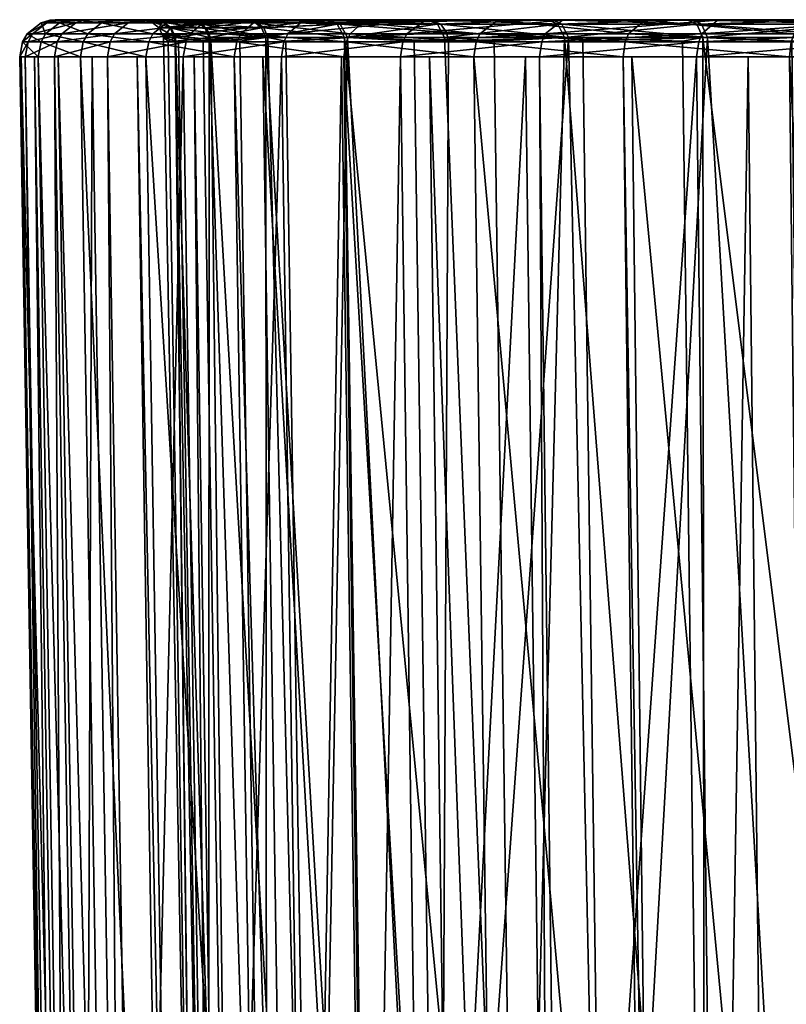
# Model space of a CAD drawing. Extents: x -0.15 to 0.15, y -0.114 to -0.001.
# Tile 643 of 656: x 0.045 to 0.056, y -0.014 to -0.001. Entities that reach past the tile are written whole.
import ezdxf

# ---------------------------------------------------------------- set-up
doc = ezdxf.new("R2010")
doc.units = 0
doc.layers.add('mesh', color=7, linetype='CONTINUOUS')

msp = doc.modelspace()

# ---------------------------------------------------------------- meshes
at = {"layer": 'mesh'}
mesh = msp.add_polyface(dxfattribs=at)
corners = [(0.045538, -0.000674, 0.033213), (0.045436, -0.000681, 0.03321), (0.045576, -0.000674, 0.032058), (0.045508, -0.000674, 0.034116), (0.045811, -0.000674, 0.038266), (0.046007, -0.000674, 0.039357), (0.045907, -0.000681, 0.039375), (0.045391, -0.000717, 0.036314), (0.04579, -0.000717, 0.039397), (0.045568, -0.000717, 0.030109), (0.045317, -0.000717, 0.033207), (0.046721, -0.000674, 0.032925), (0.045775, -0.000674, 0.030136), (0.046153, -0.000674, 0.02792), (0.045791, -0.000674, 0.02998), (0.046258, -0.000681, 0.027082), (0.04551, -0.000681, 0.036305), (0.045537, -0.000978, 0.039443), (0.045599, -0.00087, 0.039431), (0.046322, -0.00087, 0.042475), (0.045136, -0.000978, 0.036333), (0.045198, -0.00087, 0.036329), (0.045061, -0.000978, 0.033199), (0.045124, -0.00087, 0.033201), (0.045314, -0.000978, 0.030074), (0.045376, -0.00087, 0.030083), (0.045893, -0.000978, 0.026993), (0.045954, -0.00087, 0.027008), (0.046142, -0.000717, 0.027054), (0.046862, -0.000674, 0.037089), (0.04688, -0.000674, 0.030856), (0.046717, -0.000674, 0.034102)]
mesh.append_faces([[corners[k] for k in face] for face in [(0, 1, 2, 2), (3, 1, 0, 0), (4, 5, 6, 6), (7, 6, 8, 8), (9, 1, 10, 10), (2, 11, 0, 0), (12, 13, 14, 14), (15, 13, 12, 12), (2, 1, 12, 12), (3, 16, 1, 1), (16, 4, 6, 6), (17, 18, 19, 19), (20, 18, 17, 17), (20, 21, 18, 18), (22, 21, 20, 20), (22, 23, 21, 21), (24, 23, 22, 22), (24, 25, 23, 23), (26, 25, 24, 24), (26, 27, 25, 25), (21, 8, 18, 18), (21, 7, 8, 8), (23, 7, 21, 21), (23, 10, 7, 7), (25, 10, 23, 23), (25, 9, 10, 10), (27, 9, 25, 25), (27, 28, 9, 9), (7, 16, 6, 6), (10, 16, 7, 7), (10, 1, 16, 16), (9, 12, 1, 1), (28, 12, 9, 9), (28, 15, 12, 12), (29, 16, 3, 3), (29, 4, 16, 16), (14, 30, 12, 12), (0, 31, 3, 3)]])
mesh = msp.add_polyface(dxfattribs=at)
corners = [(0.045907, -0.000681, 0.039375), (0.046007, -0.000674, 0.039357), (0.046171, -0.000674, 0.04027), (0.047159, -0.000674, 0.039139), (0.045811, -0.000674, 0.038266), (0.045791, -0.000674, 0.02998), (0.046153, -0.000674, 0.02792), (0.04688, -0.000674, 0.030856), (0.04719, -0.000674, 0.028804), (0.047144, -0.000681, 0.024116), (0.046662, -0.000674, 0.025886), (0.046258, -0.000681, 0.027082), (0.046706, -0.000674, 0.042363), (0.046262, -0.000978, 0.042493), (0.046322, -0.00087, 0.042475), (0.04736, -0.00087, 0.045427), (0.045537, -0.000978, 0.039443), (0.04679, -0.000978, 0.023989), (0.045954, -0.00087, 0.027008), (0.045893, -0.000978, 0.026993), (0.046849, -0.00087, 0.024011), (0.045599, -0.00087, 0.039431), (0.046508, -0.000717, 0.042421), (0.04579, -0.000717, 0.039397), (0.046142, -0.000717, 0.027054), (0.047032, -0.000717, 0.024076), (0.046862, -0.000674, 0.037089), (0.047367, -0.000674, 0.040079), (0.045775, -0.000674, 0.030136), (0.046862, -0.000674, 0.031094), (0.046721, -0.000674, 0.032925), (0.047605, -0.000674, 0.041161), (0.045508, -0.000674, 0.034116), (0.046713, -0.000674, 0.034974), (0.046717, -0.000674, 0.034102), (0.045538, -0.000674, 0.033213), (0.045576, -0.000674, 0.032058), (0.047344, -0.000674, 0.028122), (0.047643, -0.000674, 0.026805), (0.046983, -0.000699, 0.037097), (0.046819, -0.000699, 0.034102), (0.046973, -0.000699, 0.031106), (0.046934, -0.000787, 0.034101)]
mesh.append_faces([[corners[k] for k in face] for face in [(0, 1, 2, 2), (3, 1, 4, 4), (5, 6, 7, 7), (6, 8, 7, 7), (9, 10, 11, 11), (0, 2, 12, 12), (13, 14, 15, 15), (16, 14, 13, 13), (17, 18, 19, 19), (17, 20, 18, 18), (21, 22, 14, 14), (21, 23, 22, 22), (20, 24, 18, 18), (20, 25, 24, 24), (23, 12, 22, 22), (23, 0, 12, 12), (25, 11, 24, 24), (25, 9, 11, 11), (3, 4, 26, 26), (27, 1, 3, 3), (27, 2, 1, 1), (28, 29, 30, 30), (28, 7, 29, 29), (31, 12, 2, 2), (32, 33, 26, 26), (32, 34, 33, 33), (35, 30, 34, 34), (36, 28, 30, 30), (11, 37, 6, 6), (10, 38, 11, 11), (26, 33, 34, 34), (34, 30, 29, 29), (8, 29, 7, 7), (34, 39, 26, 26), (34, 40, 39, 39), (29, 40, 34, 34), (29, 41, 40, 40), (41, 42, 40, 40)]])
mesh = msp.add_polyface(dxfattribs=at)
corners = [(0.04732, -0.000674, 0.044231), (0.047649, -0.000681, 0.045308), (0.046706, -0.000674, 0.042363), (0.046262, -0.000978, 0.042493), (0.04736, -0.00087, 0.045427), (0.047302, -0.000978, 0.04545), (0.047997, -0.000978, 0.021096), (0.046849, -0.00087, 0.024011), (0.04679, -0.000978, 0.023989), (0.048054, -0.00087, 0.021123), (0.046322, -0.00087, 0.042475), (0.047539, -0.000717, 0.045353), (0.046508, -0.000717, 0.042421), (0.047032, -0.000717, 0.024076), (0.048228, -0.000717, 0.021207), (0.047144, -0.000681, 0.024116), (0.047605, -0.000674, 0.041161), (0.046171, -0.000674, 0.04027), (0.047367, -0.000674, 0.040079), (0.048154, -0.000674, 0.042986), (0.047314, -0.000674, 0.023895), (0.048241, -0.000674, 0.024839), (0.046153, -0.000674, 0.02792), (0.047344, -0.000674, 0.028122), (0.04719, -0.000674, 0.028804), (0.046258, -0.000681, 0.027082), (0.047643, -0.000674, 0.026805), (0.046662, -0.000674, 0.025886), (0.047159, -0.000674, 0.039139), (0.046862, -0.000674, 0.037089), (0.046862, -0.000674, 0.031094), (0.046994, -0.000919, 0.034101), (0.047055, -0.000969, 0.035125), (0.047157, -0.000919, 0.037078), (0.046983, -0.000699, 0.037097), (0.046973, -0.000699, 0.031106), (0.047445, -0.000699, 0.028143), (0.047527, -0.000736, 0.040044), (0.047098, -0.000787, 0.037084), (0.046819, -0.000699, 0.034102), (0.046934, -0.000787, 0.034101), (0.047088, -0.000787, 0.031118), (0.047558, -0.000787, 0.028168), (0.047615, -0.000849, 0.040025), (0.047617, -0.000919, 0.02818), (0.047641, -0.000969, 0.040019), (0.047152, -0.000969, 0.031125)]
mesh.append_faces([[corners[k] for k in face] for face in [(0, 1, 2, 2), (3, 4, 5, 5), (6, 7, 8, 8), (6, 9, 7, 7), (10, 11, 4, 4), (10, 12, 11, 11), (9, 13, 7, 7), (12, 1, 11, 11), (12, 2, 1, 1), (14, 15, 13, 13), (16, 17, 18, 18), (19, 0, 2, 2), (20, 21, 15, 15), (22, 23, 24, 24), (25, 26, 23, 23), (27, 15, 26, 26), (18, 28, 29, 29), (24, 23, 30, 30), (31, 32, 33, 33), (29, 34, 18, 18), (23, 35, 30, 30), (23, 36, 35, 35), (34, 37, 18, 18), (34, 38, 37, 37), (39, 38, 34, 34), (39, 40, 38, 38), (35, 41, 40, 40), (36, 41, 35, 35), (36, 42, 41, 41), (38, 43, 37, 37), (38, 33, 43, 43), (40, 33, 38, 38), (42, 44, 41, 41), (33, 45, 43, 43), (40, 31, 33, 33), (41, 31, 40, 40), (41, 46, 31, 31), (44, 46, 41, 41)]])
mesh = msp.add_polyface(dxfattribs=at)
corners = [(0.047314, -0.000674, 0.023895), (0.048978, -0.000674, 0.022925), (0.048241, -0.000674, 0.024839), (0.048105, -0.000674, 0.021955), (0.04896, -0.000674, 0.04514), (0.04732, -0.000674, 0.044231), (0.048226, -0.000674, 0.043225), (0.047144, -0.000681, 0.024116), (0.048335, -0.000681, 0.021258), (0.048088, -0.000674, 0.046117), (0.048975, -0.000681, 0.048105), (0.047649, -0.000681, 0.045308), (0.047302, -0.000978, 0.04545), (0.0487, -0.00087, 0.048254), (0.048645, -0.000978, 0.048283), (0.04736, -0.00087, 0.045427), (0.049499, -0.000978, 0.018344), (0.048054, -0.00087, 0.021123), (0.047997, -0.000978, 0.021096), (0.04887, -0.000717, 0.048162), (0.047539, -0.000717, 0.045353), (0.048228, -0.000717, 0.021207), (0.047032, -0.000717, 0.024076), (0.049553, -0.00087, 0.018377), (0.048154, -0.000674, 0.042986), (0.046706, -0.000674, 0.042363), (0.047605, -0.000674, 0.041161), (0.048127, -0.000674, 0.025214), (0.047643, -0.000674, 0.026805), (0.049263, -0.000674, 0.045785), (0.047367, -0.000674, 0.040079), (0.047344, -0.000674, 0.028122), (0.048396, -0.000919, 0.025303), (0.048038, -0.000969, 0.026645), (0.047617, -0.000919, 0.02818), (0.048259, -0.000699, 0.04295), (0.047445, -0.000699, 0.028143), (0.04823, -0.000699, 0.025248), (0.049222, -0.000674, 0.022409), (0.047527, -0.000736, 0.040044), (0.048369, -0.000787, 0.042914), (0.047558, -0.000787, 0.028168), (0.048339, -0.000787, 0.025284), (0.048426, -0.000919, 0.042895), (0.047615, -0.000849, 0.040025), (0.047641, -0.000969, 0.040019)]
mesh.append_faces([[corners[k] for k in face] for face in [(0, 1, 2, 2), (3, 1, 0, 0), (4, 5, 6, 6), (3, 7, 8, 8), (0, 7, 3, 3), (9, 10, 11, 11), (12, 13, 14, 14), (12, 15, 13, 13), (16, 17, 18, 18), (15, 19, 13, 13), (15, 20, 19, 19), (17, 21, 22, 22), (23, 21, 17, 17), (20, 11, 10, 10), (21, 8, 7, 7), (24, 25, 26, 26), (6, 5, 24, 24), (7, 27, 28, 28), (7, 2, 27, 27), (4, 11, 5, 5), (29, 9, 11, 11), (8, 1, 3, 3), (24, 26, 30, 30), (28, 27, 31, 31), (32, 33, 34, 34), (30, 35, 24, 24), (27, 36, 31, 31), (27, 37, 36, 36), (38, 37, 27, 27), (30, 39, 35, 35), (39, 40, 35, 35), (37, 41, 36, 36), (37, 42, 41, 41), (39, 43, 40, 40), (39, 44, 43, 43), (42, 34, 41, 41), (42, 32, 34, 34), (44, 45, 43, 43)]])
mesh = msp.add_polyface(dxfattribs=at)
corners = [(0.049012, -0.000674, 0.047996), (0.048088, -0.000674, 0.046117), (0.049832, -0.000674, 0.046997), (0.049053, -0.000674, 0.020037), (0.048335, -0.000681, 0.021258), (0.049901, -0.000674, 0.018591), (0.048975, -0.000681, 0.048105), (0.048645, -0.000978, 0.048283), (0.0487, -0.00087, 0.048254), (0.050328, -0.00087, 0.050925), (0.049499, -0.000978, 0.018344), (0.049553, -0.00087, 0.018377), (0.048054, -0.00087, 0.021123), (0.051281, -0.000978, 0.015765), (0.050586, -0.000681, 0.050748), (0.04887, -0.000717, 0.048162), (0.049718, -0.000717, 0.018479), (0.048228, -0.000717, 0.021207), (0.047539, -0.000717, 0.045353), (0.049263, -0.000674, 0.045785), (0.047649, -0.000681, 0.045308), (0.04896, -0.000674, 0.04514), (0.049222, -0.000674, 0.022409), (0.048978, -0.000674, 0.022925), (0.049853, -0.000674, 0.021071), (0.050604, -0.000674, 0.019734), (0.050651, -0.000674, 0.048457), (0.050068, -0.000674, 0.049806), (0.048154, -0.000674, 0.042986), (0.048226, -0.000674, 0.043225), (0.048127, -0.000674, 0.025214), (0.048241, -0.000674, 0.024839), (0.048426, -0.000919, 0.042895), (0.048672, -0.000969, 0.043509), (0.049516, -0.000919, 0.04567), (0.048259, -0.000699, 0.04295), (0.049414, -0.000736, 0.045716), (0.049375, -0.000736, 0.022478), (0.04823, -0.000699, 0.025248), (0.048369, -0.000787, 0.042914), (0.048339, -0.000787, 0.025284), (0.048396, -0.000919, 0.025303), (0.049477, -0.000919, 0.022525), (0.05075, -0.000736, 0.01982)]
mesh.append_faces([[corners[k] for k in face] for face in [(0, 1, 2, 2), (3, 4, 5, 5), (0, 6, 1, 1), (7, 8, 9, 9), (10, 11, 12, 12), (13, 11, 10, 10), (8, 14, 9, 9), (8, 15, 14, 14), (11, 16, 17, 17), (15, 6, 14, 14), (18, 6, 15, 15), (16, 4, 17, 17), (16, 5, 4, 4), (19, 20, 21, 21), (2, 1, 19, 19), (4, 22, 23, 23), (3, 22, 4, 4), (3, 24, 22, 22), (3, 25, 24, 24), (5, 25, 3, 3), (6, 26, 27, 27), (0, 2, 6, 6), (21, 28, 19, 19), (29, 28, 21, 21), (30, 23, 22, 22), (30, 31, 23, 23), (32, 33, 34, 34), (28, 35, 19, 19), (35, 36, 19, 19), (22, 37, 38, 38), (25, 37, 22, 22), (35, 39, 36, 36), (37, 40, 38, 38), (39, 34, 36, 36), (39, 32, 34, 34), (37, 41, 40, 40), (37, 42, 41, 41), (43, 42, 37, 37)]])
mesh = msp.add_polyface(dxfattribs=at)
corners = [(0.050113, -0.000674, 0.018231), (0.051969, -0.000674, 0.017606), (0.050843, -0.000674, 0.019309), (0.05131, -0.000674, 0.016489), (0.049901, -0.000674, 0.018591), (0.051579, -0.000681, 0.015994), (0.048975, -0.000681, 0.048105), (0.050068, -0.000674, 0.049806), (0.050586, -0.000681, 0.050748), (0.051248, -0.000674, 0.051535), (0.052465, -0.000681, 0.053209), (0.050276, -0.000978, 0.05096), (0.050328, -0.00087, 0.050925), (0.052227, -0.00087, 0.053411), (0.051281, -0.000978, 0.015765), (0.051331, -0.00087, 0.015803), (0.049553, -0.00087, 0.018377), (0.049718, -0.000717, 0.018479), (0.050604, -0.000674, 0.019734), (0.052264, -0.000674, 0.017223), (0.051961, -0.000674, 0.050491), (0.050836, -0.000674, 0.048788), (0.050651, -0.000674, 0.048457), (0.049832, -0.000674, 0.046997), (0.052322, -0.000674, 0.050962), (0.049263, -0.000674, 0.045785), (0.049222, -0.000674, 0.022409), (0.049853, -0.000674, 0.021071), (0.050798, -0.000736, 0.04837), (0.052457, -0.000736, 0.050861), (0.049414, -0.000736, 0.045716), (0.05075, -0.000736, 0.01982), (0.049375, -0.000736, 0.022478), (0.052401, -0.000736, 0.017323), (0.050876, -0.000849, 0.048324), (0.052547, -0.000919, 0.050794), (0.049516, -0.000919, 0.04567), (0.050847, -0.000919, 0.019877), (0.049477, -0.000919, 0.022525), (0.052491, -0.000919, 0.01739), (0.050899, -0.000969, 0.04831)]
mesh.append_faces([[corners[k] for k in face] for face in [(0, 1, 2, 2), (3, 1, 0, 0), (4, 3, 0, 0), (5, 3, 4, 4), (6, 7, 8, 8), (8, 9, 10, 10), (11, 12, 13, 13), (14, 15, 16, 16), (12, 8, 10, 10), (15, 17, 16, 16), (15, 5, 17, 17), (5, 4, 17, 17), (4, 2, 18, 18), (0, 2, 4, 4), (5, 19, 3, 3), (8, 20, 9, 9), (8, 21, 20, 20), (7, 21, 8, 8), (7, 22, 21, 21), (6, 23, 22, 22), (22, 20, 21, 21), (24, 20, 22, 22), (23, 25, 22, 22), (26, 27, 18, 18), (18, 2, 19, 19), (22, 28, 29, 29), (25, 28, 22, 22), (25, 30, 28, 28), (18, 31, 32, 32), (19, 31, 18, 18), (19, 33, 31, 31), (28, 34, 35, 35), (30, 34, 28, 28), (30, 36, 34, 34), (31, 37, 38, 38), (33, 37, 31, 31), (33, 39, 37, 37), (36, 40, 34, 34)]])
mesh = msp.add_polyface(dxfattribs=at)
corners = [(0.053595, -0.000681, 0.013645), (0.052661, -0.000674, 0.0148), (0.051579, -0.000681, 0.015994), (0.052465, -0.000681, 0.053209), (0.051248, -0.000674, 0.051535), (0.052576, -0.000674, 0.053209), (0.054051, -0.000674, 0.054812), (0.054591, -0.000681, 0.05546), (0.052179, -0.000978, 0.053452), (0.052227, -0.00087, 0.053411), (0.054375, -0.00087, 0.055686), (0.053323, -0.000978, 0.013386), (0.051331, -0.00087, 0.015803), (0.051281, -0.000978, 0.015765), (0.053368, -0.00087, 0.013429), (0.050328, -0.00087, 0.050925), (0.05131, -0.000674, 0.016489), (0.052264, -0.000674, 0.017223), (0.051969, -0.000674, 0.017606), (0.053221, -0.000674, 0.015981), (0.054183, -0.000674, 0.014901), (0.054246, -0.000674, 0.053279), (0.053145, -0.000674, 0.052036), (0.052322, -0.000674, 0.050962), (0.051961, -0.000674, 0.050491), (0.050843, -0.000674, 0.019309), (0.054111, -0.000969, 0.015437), (0.052491, -0.000919, 0.01739), (0.05439, -0.000919, 0.015092), (0.051529, -0.000969, 0.018855), (0.050847, -0.000919, 0.019877), (0.052547, -0.000919, 0.050794), (0.052742, -0.000969, 0.05102), (0.054454, -0.000919, 0.053086), (0.054371, -0.000736, 0.053162), (0.052457, -0.000736, 0.050861), (0.050651, -0.000674, 0.048457), (0.052401, -0.000736, 0.017323), (0.054307, -0.000736, 0.015016), (0.050798, -0.000736, 0.04837), (0.050876, -0.000849, 0.048324), (0.050899, -0.000969, 0.04831)]
mesh.append_faces([[corners[k] for k in face] for face in [(0, 1, 2, 2), (3, 4, 5, 5), (6, 3, 5, 5), (6, 7, 3, 3), (8, 9, 10, 10), (11, 12, 13, 13), (11, 14, 12, 12), (9, 7, 10, 10), (9, 3, 7, 7), (15, 3, 9, 9), (14, 2, 12, 12), (14, 0, 2, 2), (16, 17, 18, 18), (2, 19, 17, 17), (1, 19, 2, 2), (1, 20, 19, 19), (0, 20, 1, 1), (5, 21, 6, 6), (5, 22, 21, 21), (5, 23, 22, 22), (4, 23, 5, 5), (4, 24, 23, 23), (21, 22, 23, 23), (17, 25, 18, 18), (19, 20, 17, 17), (26, 27, 28, 28), (29, 30, 27, 27), (31, 32, 33, 33), (23, 34, 21, 21), (23, 35, 34, 34), (36, 35, 23, 23), (20, 37, 17, 17), (20, 38, 37, 37), (35, 31, 33, 33), (39, 31, 35, 35), (38, 27, 37, 37), (38, 28, 27, 27), (40, 41, 31, 31)]])
mesh = msp.add_polyface(dxfattribs=at)
corners = [(0.054083, -0.000674, 0.013264), (0.056, -0.000674, 0.013078), (0.054533, -0.000674, 0.014508), (0.055665, -0.000674, 0.011786), (0.055845, -0.000681, 0.011519), (0.053595, -0.000681, 0.013645), (0.055576, -0.000674, 0.056245), (0.05694, -0.000681, 0.057476), (0.054591, -0.000681, 0.05546), (0.054332, -0.000978, 0.055731), (0.054375, -0.00087, 0.055686), (0.056749, -0.00087, 0.057723), (0.055602, -0.000978, 0.011233), (0.053368, -0.00087, 0.013429), (0.053323, -0.000978, 0.013386), (0.055643, -0.00087, 0.011281), (0.058094, -0.000978, 0.009331), (0.058129, -0.00087, 0.009382), (0.054183, -0.000674, 0.014901), (0.056335, -0.000674, 0.012796), (0.057339, -0.000674, 0.010436), (0.056409, -0.000674, 0.055373), (0.05595, -0.000674, 0.054984), (0.054505, -0.000674, 0.053572), (0.054051, -0.000674, 0.054812), (0.054246, -0.000674, 0.053279), (0.054454, -0.000919, 0.053086), (0.05561, -0.000969, 0.054201), (0.056593, -0.000919, 0.055162), (0.056519, -0.000736, 0.055246), (0.054371, -0.000736, 0.053162), (0.054307, -0.000736, 0.015016), (0.056448, -0.000736, 0.012924), (0.052457, -0.000736, 0.050861), (0.05439, -0.000919, 0.015092), (0.056522, -0.000919, 0.013008)]
mesh.append_faces([[corners[k] for k in face] for face in [(0, 1, 2, 2), (3, 1, 0, 0), (4, 0, 5, 5), (4, 3, 0, 0), (6, 7, 8, 8), (9, 10, 11, 11), (12, 13, 14, 14), (12, 15, 13, 13), (16, 15, 12, 12), (10, 7, 11, 11), (10, 8, 7, 7), (15, 5, 13, 13), (15, 4, 5, 5), (17, 4, 15, 15), (5, 2, 18, 18), (0, 2, 5, 5), (4, 1, 3, 3), (4, 19, 1, 1), (20, 19, 4, 4), (6, 21, 7, 7), (6, 22, 21, 21), (8, 22, 6, 6), (8, 23, 22, 22), (24, 23, 8, 8), (24, 25, 23, 23), (22, 25, 21, 21), (23, 25, 22, 22), (2, 19, 18, 18), (1, 19, 2, 2), (26, 27, 28, 28), (25, 29, 21, 21), (25, 30, 29, 29), (19, 31, 18, 18), (19, 32, 31, 31), (30, 28, 29, 29), (30, 26, 28, 28), (33, 26, 30, 30), (32, 34, 31, 31), (32, 35, 34, 34)]])
mesh = msp.add_polyface(dxfattribs=at)
corners = [(0.075, -0.025477, 0.034054), (0.047608, -0.025477, 0.030892), (0.048412, -0.025477, 0.026748), (0.055296, -0.027047, 0.056044), (0.056686, -0.001182, 0.057804), (0.056944, -0.027047, 0.057459), (0.054596, -0.027047, 0.055443), (0.055009, -0.001182, 0.056365), (0.052472, -0.027047, 0.053193), (0.054304, -0.001182, 0.05576), (0.05229, -0.027047, 0.052954), (0.052149, -0.001182, 0.053478), (0.050595, -0.027047, 0.050734), (0.051959, -0.001182, 0.05323), (0.049802, -0.027047, 0.049432), (0.050243, -0.001182, 0.050983), (0.048985, -0.027047, 0.048091), (0.049435, -0.001182, 0.049656), (0.047809, -0.027047, 0.045608), (0.048609, -0.001182, 0.048302), (0.047661, -0.027047, 0.045295), (0.047412, -0.001182, 0.045777), (0.046635, -0.027047, 0.042376), (0.047265, -0.001182, 0.045466), (0.046433, -0.027047, 0.041523), (0.046224, -0.001182, 0.042504), (0.045921, -0.027047, 0.039365), (0.046017, -0.001182, 0.041632), (0.045652, -0.027047, 0.037283), (0.045498, -0.001182, 0.03945), (0.045525, -0.027047, 0.036297), (0.045224, -0.001182, 0.03733), (0.045452, -0.027047, 0.033203), (0.045096, -0.001182, 0.036336), (0.045471, -0.027047, 0.032975), (0.045021, -0.001182, 0.033198), (0.045703, -0.027047, 0.030119), (0.04504, -0.001182, 0.03296), (0.045971, -0.027047, 0.028692), (0.045275, -0.001182, 0.030069), (0.046275, -0.027047, 0.027079), (0.045548, -0.001182, 0.028614), (0.047041, -0.027047, 0.024515), (0.045854, -0.001182, 0.026984), (0.047161, -0.027047, 0.024114), (0.046633, -0.001182, 0.024376), (0.048353, -0.027047, 0.021259), (0.046753, -0.001182, 0.023976), (0.048738, -0.027047, 0.020553), (0.047961, -0.001182, 0.021079), (0.049836, -0.027047, 0.018543), (0.048355, -0.001182, 0.020356), (0.050989, -0.027047, 0.016875), (0.049465, -0.001182, 0.018323), (0.051595, -0.027047, 0.015998), (0.050639, -0.001182, 0.016625), (0.053611, -0.027047, 0.013651), (0.05125, -0.001182, 0.01574), (0.053725, -0.027047, 0.013543), (0.053294, -0.001182, 0.013358), (0.055861, -0.027047, 0.011527), (0.053415, -0.001182, 0.013244), (0.056958, -0.027047, 0.010689), (0.055576, -0.001182, 0.011203), (0.054454, -0.000919, 0.053086), (0.053071, -0.025477, 0.05077), (0.05588, -0.025477, 0.053921), (0.052547, -0.000919, 0.050794), (0.050776, -0.025477, 0.047227), (0.049516, -0.000919, 0.04567), (0.049049, -0.025477, 0.043374), (0.047641, -0.000969, 0.040019), (0.047931, -0.025477, 0.039304), (0.047157, -0.000919, 0.037078), (0.047447, -0.025477, 0.03511), (0.047152, -0.000969, 0.031125), (0.047617, -0.000919, 0.02818)]
mesh.append_faces([[corners[k] for k in face] for face in [(0, 1, 2, 2), (3, 4, 5, 5), (6, 7, 3, 3), (8, 9, 6, 6), (10, 11, 8, 8), (12, 13, 10, 10), (14, 15, 12, 12), (16, 17, 14, 14), (18, 19, 16, 16), (20, 21, 18, 18), (22, 23, 20, 20), (24, 25, 22, 22), (26, 27, 24, 24), (28, 29, 26, 26), (30, 31, 28, 28), (32, 33, 30, 30), (34, 35, 32, 32), (36, 37, 34, 34), (38, 39, 36, 36), (40, 41, 38, 38), (42, 43, 40, 40), (44, 45, 42, 42), (46, 47, 44, 44), (48, 49, 46, 46), (50, 51, 48, 48), (52, 53, 50, 50), (54, 55, 52, 52), (56, 57, 54, 54), (58, 59, 56, 56), (60, 61, 58, 58), (62, 63, 60, 60), (64, 65, 66, 66), (67, 68, 65, 65), (68, 69, 70, 70), (71, 72, 70, 70), (73, 74, 72, 72), (74, 75, 1, 1), (1, 76, 2, 2)]])
mesh = msp.add_polyface(dxfattribs=at)
corners = [(0.055296, -0.027047, 0.056044), (0.055009, -0.001182, 0.056365), (0.056686, -0.001182, 0.057804), (0.054596, -0.027047, 0.055443), (0.054304, -0.001182, 0.05576), (0.052472, -0.027047, 0.053193), (0.052149, -0.001182, 0.053478), (0.05229, -0.027047, 0.052954), (0.051959, -0.001182, 0.05323), (0.050595, -0.027047, 0.050734), (0.050243, -0.001182, 0.050983), (0.049802, -0.027047, 0.049432), (0.049435, -0.001182, 0.049656), (0.048985, -0.027047, 0.048091), (0.048609, -0.001182, 0.048302), (0.047809, -0.027047, 0.045608), (0.047412, -0.001182, 0.045777), (0.047661, -0.027047, 0.045295), (0.047265, -0.001182, 0.045466), (0.046635, -0.027047, 0.042376), (0.046224, -0.001182, 0.042504), (0.046433, -0.027047, 0.041523), (0.046017, -0.001182, 0.041632), (0.045921, -0.027047, 0.039365), (0.045498, -0.001182, 0.03945), (0.045652, -0.027047, 0.037283), (0.045224, -0.001182, 0.03733), (0.045525, -0.027047, 0.036297), (0.045096, -0.001182, 0.036336), (0.045452, -0.027047, 0.033203), (0.045021, -0.001182, 0.033198), (0.045471, -0.027047, 0.032975), (0.04504, -0.001182, 0.03296), (0.045703, -0.027047, 0.030119), (0.045275, -0.001182, 0.030069), (0.045971, -0.027047, 0.028692), (0.045548, -0.001182, 0.028614), (0.046275, -0.027047, 0.027079), (0.045854, -0.001182, 0.026984), (0.047041, -0.027047, 0.024515), (0.046633, -0.001182, 0.024376), (0.047161, -0.027047, 0.024114), (0.046753, -0.001182, 0.023976), (0.048353, -0.027047, 0.021259), (0.047961, -0.001182, 0.021079), (0.048738, -0.027047, 0.020553), (0.048355, -0.001182, 0.020356), (0.049836, -0.027047, 0.018543), (0.049465, -0.001182, 0.018323), (0.050989, -0.027047, 0.016875), (0.050639, -0.001182, 0.016625), (0.051595, -0.027047, 0.015998), (0.05125, -0.001182, 0.01574), (0.053611, -0.027047, 0.013651), (0.053294, -0.001182, 0.013358), (0.053725, -0.027047, 0.013543), (0.053415, -0.001182, 0.013244), (0.055861, -0.027047, 0.011527), (0.055576, -0.001182, 0.011203), (0.050899, -0.000969, 0.04831), (0.050432, -0.000969, 0.047414), (0.050776, -0.025477, 0.047227), (0.047055, -0.000969, 0.035125), (0.046994, -0.000919, 0.034101), (0.047447, -0.025477, 0.03511), (0.047152, -0.000969, 0.031125), (0.047197, -0.000969, 0.030845), (0.047608, -0.025477, 0.030892), (0.048412, -0.025477, 0.026748), (0.048396, -0.000919, 0.025303), (0.049839, -0.025477, 0.022775), (0.047617, -0.000919, 0.02818), (0.048038, -0.000969, 0.026645), (0.049477, -0.000919, 0.022525), (0.051856, -0.025477, 0.019066), (0.052491, -0.000919, 0.01739), (0.054415, -0.025477, 0.015709), (0.05439, -0.000919, 0.015092), (0.057457, -0.025477, 0.012782)]
mesh.append_faces([[corners[k] for k in face] for face in [(0, 1, 2, 2), (3, 4, 1, 1), (5, 6, 4, 4), (7, 8, 6, 6), (9, 10, 8, 8), (11, 12, 10, 10), (13, 14, 12, 12), (15, 16, 14, 14), (17, 18, 16, 16), (19, 20, 18, 18), (21, 22, 20, 20), (23, 24, 22, 22), (25, 26, 24, 24), (27, 28, 26, 26), (29, 30, 28, 28), (31, 32, 30, 30), (33, 34, 32, 32), (35, 36, 34, 34), (37, 38, 36, 36), (39, 40, 38, 38), (41, 42, 40, 40), (43, 44, 42, 42), (45, 46, 44, 44), (47, 48, 46, 46), (49, 50, 48, 48), (51, 52, 50, 50), (53, 54, 52, 52), (55, 56, 54, 54), (57, 58, 56, 56), (59, 60, 61, 61), (62, 63, 64, 64), (65, 66, 67, 67), (68, 69, 70, 70), (71, 72, 68, 68), (70, 73, 74, 74), (69, 73, 70, 70), (75, 76, 74, 74), (77, 78, 76, 76)]])
mesh = msp.add_polyface(dxfattribs=at)
corners = [(0.047412, -0.001182, 0.045777), (0.047265, -0.001182, 0.045466), (0.048609, -0.001182, 0.048302), (0.046017, -0.001182, 0.041632), (0.045498, -0.001182, 0.03945), (0.046224, -0.001182, 0.042504), (0.045224, -0.001182, 0.03733), (0.045096, -0.001182, 0.036336), (0.045275, -0.001182, 0.030069), (0.045548, -0.001182, 0.028614), (0.045854, -0.001182, 0.026984), (0.045021, -0.001182, 0.033198), (0.04504, -0.001182, 0.03296), (0.046633, -0.001182, 0.024376), (0.046753, -0.001182, 0.023976), (0.047961, -0.001182, 0.021079), (0.048355, -0.001182, 0.020356), (0.049465, -0.001182, 0.018323), (0.048645, -0.000978, 0.048283), (0.047302, -0.000978, 0.04545), (0.046262, -0.000978, 0.042493), (0.045537, -0.000978, 0.039443), (0.045136, -0.000978, 0.036333), (0.045061, -0.000978, 0.033199), (0.045314, -0.000978, 0.030074), (0.045893, -0.000978, 0.026993), (0.04679, -0.000978, 0.023989), (0.047997, -0.000978, 0.021096), (0.049499, -0.000978, 0.018344), (0.047617, -0.000919, 0.02818), (0.047197, -0.000969, 0.030845), (0.047152, -0.000969, 0.031125), (0.047157, -0.000919, 0.037078), (0.047538, -0.000969, 0.039381), (0.047641, -0.000969, 0.040019), (0.049049, -0.025477, 0.043374), (0.048672, -0.000969, 0.043509), (0.048426, -0.000919, 0.042895), (0.049516, -0.000919, 0.04567), (0.047931, -0.025477, 0.039304), (0.047055, -0.000969, 0.035125), (0.047447, -0.025477, 0.03511), (0.046994, -0.000919, 0.034101), (0.047608, -0.025477, 0.030892), (0.048412, -0.025477, 0.026748), (0.048038, -0.000969, 0.026645), (0.048396, -0.000919, 0.025303)]
mesh.append_faces([[corners[k] for k in face] for face in [(0, 1, 2, 2), (3, 4, 5, 5), (6, 7, 4, 4), (8, 9, 10, 10), (11, 12, 8, 8), (10, 13, 14, 14), (15, 16, 17, 17), (1, 18, 2, 2), (1, 19, 18, 18), (5, 19, 1, 1), (5, 20, 19, 19), (4, 20, 5, 5), (4, 21, 20, 20), (7, 21, 4, 4), (7, 22, 21, 21), (11, 22, 7, 7), (11, 23, 22, 22), (8, 23, 11, 11), (8, 24, 23, 23), (10, 24, 8, 8), (10, 25, 24, 24), (14, 25, 10, 10), (14, 26, 25, 25), (15, 26, 14, 14), (15, 27, 26, 26), (17, 27, 15, 15), (17, 28, 27, 27), (29, 30, 31, 31), (32, 33, 34, 34), (35, 36, 37, 37), (35, 38, 36, 36), (34, 35, 37, 37), (33, 39, 34, 34), (32, 39, 33, 33), (40, 41, 32, 32), (41, 42, 31, 31), (43, 30, 29, 29), (44, 45, 46, 46)]])
mesh = msp.add_polyface(dxfattribs=at)
corners = [(0.075, -0.025477, 0.034054), (0.062765, -0.025477, 0.058765), (0.059136, -0.025477, 0.056607), (0.053071, -0.025477, 0.05077), (0.050776, -0.025477, 0.047227), (0.05588, -0.025477, 0.053921), (0.049049, -0.025477, 0.043374), (0.047447, -0.025477, 0.03511), (0.047608, -0.025477, 0.030892), (0.054415, -0.025477, 0.015709), (0.057457, -0.025477, 0.012782), (0.051856, -0.025477, 0.019066), (0.049839, -0.025477, 0.022775), (0.06506, -0.027047, 0.061893), (0.066371, -0.001182, 0.062734), (0.066495, -0.027047, 0.062322), (0.062458, -0.027047, 0.060807), (0.064922, -0.001182, 0.062301), (0.062205, -0.027047, 0.060701), (0.062275, -0.001182, 0.061198), (0.059489, -0.027047, 0.059218), (0.062024, -0.001182, 0.061093), (0.058709, -0.027047, 0.058679), (0.059269, -0.001182, 0.059589), (0.056944, -0.027047, 0.057459), (0.058472, -0.001182, 0.059038), (0.058321, -0.027047, 0.009649), (0.056695, -0.001182, 0.010349), (0.056958, -0.027047, 0.010689), (0.060544, -0.027047, 0.008295), (0.058071, -0.001182, 0.009298), (0.060963, -0.027047, 0.00804), (0.060333, -0.001182, 0.007919), (0.063759, -0.027047, 0.006715), (0.060752, -0.001182, 0.007664), (0.06445, -0.027047, 0.006472), (0.063588, -0.001182, 0.006319), (0.066678, -0.027047, 0.00569), (0.064296, -0.001182, 0.00607), (0.055861, -0.027047, 0.011527), (0.068024, -0.027047, 0.062779), (0.059512, -0.027243, 0.059181), (0.056971, -0.027243, 0.057424), (0.058345, -0.027243, 0.009685), (0.060984, -0.027243, 0.008078), (0.066681, -0.025477, 0.060343), (0.064154, -0.000919, 0.059875), (0.058944, -0.000969, 0.056995), (0.056593, -0.000919, 0.055162), (0.058864, -0.000919, 0.011164), (0.060909, -0.025477, 0.010353), (0.056522, -0.000919, 0.013008), (0.057205, -0.000969, 0.012477), (0.064069, -0.000969, 0.008275), (0.064693, -0.025477, 0.00848), (0.06687, -0.000919, 0.007254), (0.068717, -0.025477, 0.007206)]
mesh.append_faces([[corners[k] for k in face] for face in [(0, 1, 2, 2), (0, 3, 4, 4), (0, 5, 3, 3), (2, 5, 0, 0), (4, 6, 0, 0), (7, 8, 0, 0), (0, 9, 10, 10), (0, 11, 9, 9), (12, 11, 0, 0), (13, 14, 15, 15), (16, 17, 13, 13), (18, 19, 16, 16), (20, 21, 18, 18), (22, 23, 20, 20), (24, 25, 22, 22), (26, 27, 28, 28), (29, 30, 26, 26), (31, 32, 29, 29), (33, 34, 31, 31), (35, 36, 33, 33), (37, 38, 35, 35), (35, 33, 37, 37), (29, 26, 31, 31), (28, 39, 26, 26), (22, 20, 24, 24), (16, 13, 18, 18), (15, 40, 13, 13), (41, 20, 18, 18), (42, 24, 20, 20), (43, 26, 39, 39), (44, 31, 26, 26), (45, 46, 1, 1), (47, 2, 1, 1), (48, 5, 2, 2), (10, 49, 50, 50), (51, 52, 10, 10), (53, 54, 50, 50), (55, 56, 54, 54)]])
mesh = msp.add_polyface(dxfattribs=at)
corners = [(0.056958, -0.027047, 0.010689), (0.056695, -0.001182, 0.010349), (0.055576, -0.001182, 0.011203), (0.055009, -0.001182, 0.056365), (0.054304, -0.001182, 0.05576), (0.056686, -0.001182, 0.057804), (0.051959, -0.001182, 0.05323), (0.050243, -0.001182, 0.050983), (0.052149, -0.001182, 0.053478), (0.049435, -0.001182, 0.049656), (0.048609, -0.001182, 0.048302), (0.049465, -0.001182, 0.018323), (0.050639, -0.001182, 0.016625), (0.05125, -0.001182, 0.01574), (0.053294, -0.001182, 0.013358), (0.053415, -0.001182, 0.013244), (0.058071, -0.001182, 0.009298), (0.056711, -0.000978, 0.057773), (0.054332, -0.000978, 0.055731), (0.052179, -0.000978, 0.053452), (0.050276, -0.000978, 0.05096), (0.048645, -0.000978, 0.048283), (0.049499, -0.000978, 0.018344), (0.051281, -0.000978, 0.015765), (0.053323, -0.000978, 0.013386), (0.055602, -0.000978, 0.011233), (0.056749, -0.00087, 0.057723), (0.054375, -0.00087, 0.055686), (0.052227, -0.00087, 0.053411), (0.050328, -0.00087, 0.050925), (0.049516, -0.000919, 0.04567), (0.050432, -0.000969, 0.047414), (0.050899, -0.000969, 0.04831), (0.05561, -0.000969, 0.054201), (0.05588, -0.025477, 0.053921), (0.056593, -0.000919, 0.055162), (0.054454, -0.000919, 0.053086), (0.052742, -0.000969, 0.05102), (0.053071, -0.025477, 0.05077), (0.052547, -0.000919, 0.050794), (0.050776, -0.025477, 0.047227), (0.051856, -0.025477, 0.019066), (0.050847, -0.000919, 0.019877), (0.051529, -0.000969, 0.018855), (0.049477, -0.000919, 0.022525), (0.052491, -0.000919, 0.01739), (0.054111, -0.000969, 0.015437), (0.054415, -0.025477, 0.015709), (0.05439, -0.000919, 0.015092), (0.056522, -0.000919, 0.013008), (0.057457, -0.025477, 0.012782)]
mesh.append_faces([[corners[k] for k in face] for face in [(0, 1, 2, 2), (3, 4, 5, 5), (6, 7, 8, 8), (9, 10, 7, 7), (11, 12, 13, 13), (2, 14, 15, 15), (1, 16, 2, 2), (4, 17, 5, 5), (4, 18, 17, 17), (8, 18, 4, 4), (8, 19, 18, 18), (7, 19, 8, 8), (7, 20, 19, 19), (10, 20, 7, 7), (10, 21, 20, 20), (13, 22, 11, 11), (13, 23, 22, 22), (14, 23, 13, 13), (14, 24, 23, 23), (2, 24, 14, 14), (2, 25, 24, 24), (16, 25, 2, 2), (18, 26, 17, 17), (19, 27, 18, 18), (20, 28, 19, 19), (21, 29, 20, 20), (30, 31, 32, 32), (33, 34, 35, 35), (36, 34, 33, 33), (37, 38, 36, 36), (39, 38, 37, 37), (32, 40, 39, 39), (40, 31, 30, 30), (41, 42, 43, 43), (41, 44, 42, 42), (45, 41, 43, 43), (46, 47, 45, 45), (48, 47, 46, 46), (49, 50, 48, 48)]])

doc.saveas('drawing.dxf')
